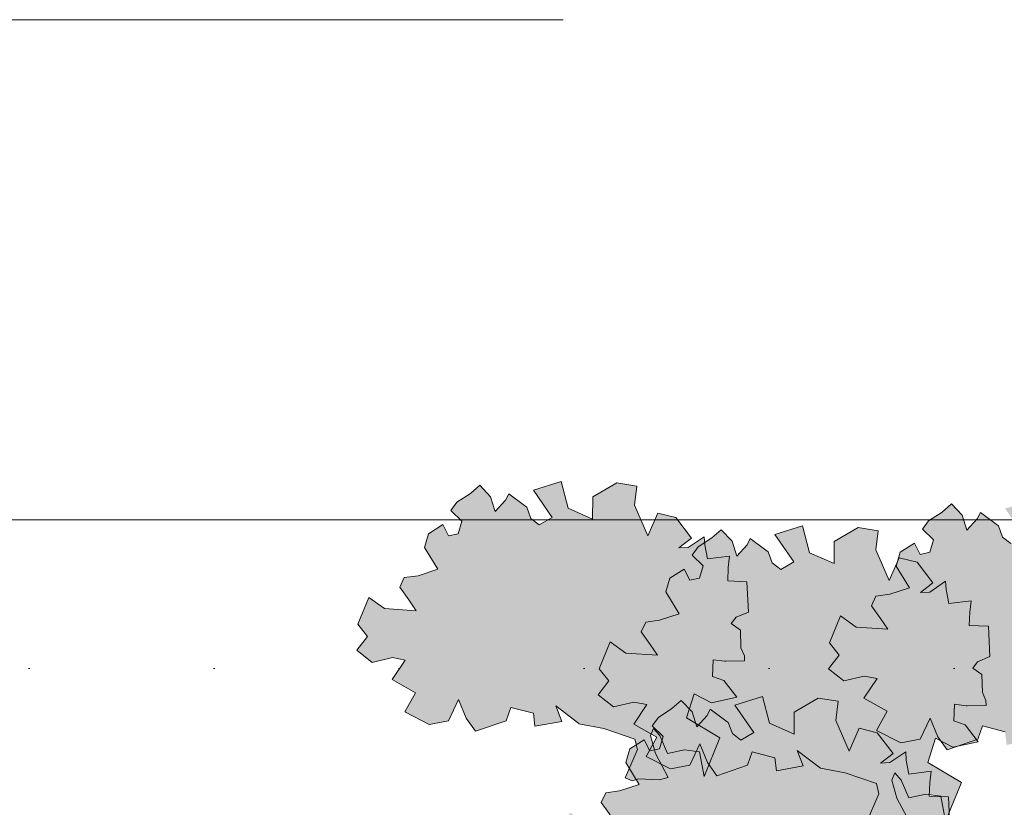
# Model space of a CAD drawing. Header units: metres. Extents: x 92403 to 95147, y 464428 to 465602.
# Tile 279 of 568: x 92435.44 to 92437.55, y 465224.59 to 465226.28. Entities that reach past the tile are written whole.
import ezdxf

# ---------------------------------------------------------------- set-up
doc = ezdxf.new("R2010")
doc.units = ezdxf.units.M
doc.linetypes.add('XX-AFBREEK', pattern=[7, 4, -1, 1, -1])
doc.layers.add('N-RO-GR-GROENSTROOK-A', color=7, linetype='CONTINUOUS', lineweight=0, true_color=0x5de817, transparency=0.7)
doc.layers.add('X-XX-AL-AFBREEKLIJN-G', color=7, linetype='XX-AFBREEK', lineweight=18)
doc.layers.add('X-XX-AL-RMB - profiel', color=7, linetype='CONTINUOUS', lineweight=9)

msp = doc.modelspace()

# ---------------------------------------------------------------- hatches: boundary and pattern name
at = {"layer": 'N-RO-GR-GROENSTROOK-A', "transparency": 33554508}
h = msp.add_hatch(color=256, dxfattribs=at)
h.dxf.hatch_style = 1
h.paths.add_polyline_path([(92436.640606, 465224.77076), (92436.693786, 465224.760625), (92436.760663, 465224.737619), (92436.76604, 465224.715624), (92436.739696, 465224.654511), (92436.754974, 465224.647925), (92436.768735, 465224.652651), (92436.812292, 465224.64986), (92436.831708, 465224.655345), (92436.804701, 465224.706418), (92436.793731, 465224.74525), (92436.800317, 465224.760528), (92436.813906, 465224.745079), (92436.830532, 465224.707007), (92436.866915, 465224.714769), (92436.899161, 465224.710461), (92436.9092, 465224.657109), (92436.943002, 465224.740169), (92436.871468, 465224.783233), (92436.887424, 465224.83507), (92436.924569, 465224.815524), (92436.979168, 465224.827428), (92436.95104, 465224.863697), (92436.926695, 465224.872312), (92436.928184, 465224.907864), (92436.953671, 465224.904903), (92436.955736, 465224.904663), (92436.995965, 465224.905547), (92436.995731, 465224.916187), (92436.988024, 465224.933245), (92436.986773, 465224.971662), (92436.96733, 465224.98557), (92436.977522, 465224.999153), (92437.004258, 465225.01034), (92437.000998, 465225.07529), (92436.95972, 465225.07702), (92436.96093, 465225.105906), (92436.963772, 465225.130272), (92436.916194, 465225.124409), (92436.910428, 465225.154373), (92436.909344, 465225.171964), (92436.87509, 465225.148915), (92436.855028, 465225.148053), (92436.882164, 465225.168782), (92436.848134, 465225.213155), (92436.809781, 465225.222619), (92436.788482, 465225.173625), (92436.759781, 465225.239641), (92436.764876, 465225.280541), (92436.72148, 465225.287597), (92436.670281, 465225.257402), (92436.669856, 465225.210021), (92436.617517, 465225.233295), (92436.602247, 465225.290892), (92436.542952, 465225.272296), (92436.583405, 465225.213644), (92436.555417, 465225.197402), (92436.537533, 465225.211245), (92436.528918, 465225.235306), (92436.523869, 465225.238922), (92436.489812, 465225.264048), (92436.483255, 465225.250313), (92436.461164, 465225.225837), (92436.451061, 465225.257816), (92436.427644, 465225.282366), (92436.407665, 465225.264872), (92436.378784, 465225.245918), (92436.365556, 465225.228142), (92436.389298, 465225.20515), (92436.381155, 465225.178387), (92436.360686, 465225.174008), (92436.348692, 465225.198079), (92436.31796, 465225.178417), (92436.308922, 465225.148942), (92436.337651, 465225.102173), (92436.295715, 465225.088218), (92436.2659, 465225.08423), (92436.256191, 465225.063556), (92436.275345, 465225.036567), (92436.291008, 465225.013127), (92436.22358, 465225.017655), (92436.189485, 465225.041867), (92436.166262, 465224.984181), (92436.187007, 465224.95791), (92436.163918, 465224.928239), (92436.196897, 465224.902241), (92436.240248, 465224.912732), (92436.268105, 465224.907244), (92436.240088, 465224.865471), (92436.289611, 465224.837078), (92436.266824, 465224.796002), (92436.31928, 465224.769319), (92436.360699, 465224.777142), (92436.382114, 465224.822726), (92436.398638, 465224.782622), (92436.418528, 465224.754554), (92436.484493, 465224.777191), (92436.494271, 465224.805718), (92436.5429, 465224.793206), (92436.546141, 465224.765049), (92436.603544, 465224.775737), (92436.590883, 465224.80874), (92436.640618, 465224.770776)])
h = msp.add_hatch(color=256, dxfattribs=at)
h.dxf.hatch_style = 1
h.paths.add_polyline_path([(92437.65243, 465224.730946), (92437.705609, 465224.720811), (92437.772487, 465224.697806), (92437.777864, 465224.67581), (92437.75152, 465224.614697), (92437.766798, 465224.608111), (92437.780558, 465224.612837), (92437.824116, 465224.610047), (92437.843531, 465224.615532), (92437.816525, 465224.666605), (92437.805555, 465224.705437), (92437.81214, 465224.720715), (92437.82573, 465224.705266), (92437.842355, 465224.667193), (92437.878739, 465224.674956), (92437.910985, 465224.670647), (92437.921024, 465224.617296), (92437.954826, 465224.700356), (92437.883292, 465224.74342), (92437.899248, 465224.795256), (92437.936393, 465224.775711), (92437.990991, 465224.787614), (92437.962864, 465224.823884), (92437.938518, 465224.832498), (92437.940008, 465224.86805), (92437.965495, 465224.86509), (92437.967559, 465224.86485), (92438.007789, 465224.865733), (92438.007555, 465224.876374), (92437.999847, 465224.893432), (92437.998596, 465224.931848), (92437.979154, 465224.945757), (92437.989346, 465224.95934), (92438.016081, 465224.970527), (92438.012822, 465225.035477), (92437.971543, 465225.037207), (92437.972754, 465225.066093), (92437.975596, 465225.090458), (92437.928017, 465225.084596), (92437.922251, 465225.11456), (92437.921168, 465225.132151), (92437.886913, 465225.109101), (92437.866852, 465225.10824), (92437.893988, 465225.128969), (92437.859958, 465225.173342), (92437.821604, 465225.182805), (92437.800306, 465225.133812), (92437.771604, 465225.199827), (92437.776699, 465225.240728), (92437.733303, 465225.247784), (92437.682105, 465225.217588), (92437.68168, 465225.170207), (92437.629341, 465225.193481), (92437.61407, 465225.251078), (92437.554776, 465225.232483), (92437.595229, 465225.17383), (92437.567241, 465225.157589), (92437.549356, 465225.171432), (92437.540742, 465225.195492), (92437.535692, 465225.199108), (92437.501636, 465225.224235), (92437.495079, 465225.210499), (92437.472988, 465225.186024), (92437.462885, 465225.218003), (92437.439467, 465225.242552), (92437.419489, 465225.225059), (92437.390607, 465225.206105), (92437.377379, 465225.188328), (92437.401122, 465225.165336), (92437.392979, 465225.138574), (92437.37251, 465225.134194), (92437.360515, 465225.158265), (92437.329783, 465225.138603), (92437.320746, 465225.109129), (92437.349474, 465225.062359), (92437.307538, 465225.048405), (92437.277724, 465225.044417), (92437.268015, 465225.023743), (92437.287169, 465224.996753), (92437.302831, 465224.973314), (92437.235403, 465224.977842), (92437.201309, 465225.002054), (92437.178086, 465224.944368), (92437.198831, 465224.918097), (92437.175741, 465224.888426), (92437.208721, 465224.862428), (92437.252072, 465224.872919), (92437.279929, 465224.867431), (92437.251912, 465224.825658), (92437.301435, 465224.797264), (92437.278648, 465224.756189), (92437.331104, 465224.729506), (92437.372522, 465224.737328), (92437.393938, 465224.782913), (92437.410462, 465224.742809), (92437.430351, 465224.714741), (92437.496317, 465224.737378), (92437.506095, 465224.765905), (92437.554723, 465224.753392), (92437.557964, 465224.725236), (92437.615367, 465224.735924), (92437.602707, 465224.768927), (92437.652442, 465224.730962)])
h = msp.add_hatch(color=256, dxfattribs=at)
h.dxf.hatch_style = 1
h.paths.add_polyline_path([(92437.158469, 465224.675212), (92437.211649, 465224.665077), (92437.278526, 465224.642071), (92437.283903, 465224.620076), (92437.257559, 465224.558963), (92437.272837, 465224.552377), (92437.286598, 465224.557103), (92437.330155, 465224.554312), (92437.349571, 465224.559797), (92437.322564, 465224.610871), (92437.311594, 465224.649702), (92437.31818, 465224.66498), (92437.331769, 465224.649531), (92437.348395, 465224.611459), (92437.384778, 465224.619221), (92437.417024, 465224.614913), (92437.427063, 465224.561561), (92437.460866, 465224.644621), (92437.389331, 465224.687685), (92437.405287, 465224.739522), (92437.442432, 465224.719976), (92437.497031, 465224.73188), (92437.468903, 465224.768149), (92437.444558, 465224.776764), (92437.446047, 465224.812316), (92437.471534, 465224.809355), (92437.473599, 465224.809115), (92437.513828, 465224.809999), (92437.513595, 465224.820639), (92437.505887, 465224.837697), (92437.504636, 465224.876114), (92437.485193, 465224.890022), (92437.495385, 465224.903605), (92437.522121, 465224.914792), (92437.518861, 465224.979742), (92437.477583, 465224.981472), (92437.478793, 465225.010358), (92437.481635, 465225.034724), (92437.434057, 465225.028862), (92437.428291, 465225.058825), (92437.427207, 465225.076416), (92437.392953, 465225.053367), (92437.372891, 465225.052505), (92437.400027, 465225.073234), (92437.365997, 465225.117607), (92437.327644, 465225.127071), (92437.306345, 465225.078077), (92437.277644, 465225.144093), (92437.282739, 465225.184993), (92437.239343, 465225.192049), (92437.188144, 465225.161854), (92437.187719, 465225.114473), (92437.135381, 465225.137747), (92437.12011, 465225.195344), (92437.060815, 465225.176748), (92437.101268, 465225.118096), (92437.07328, 465225.101854), (92437.055396, 465225.115697), (92437.046782, 465225.139758), (92437.041732, 465225.143374), (92437.007676, 465225.1685), (92437.001118, 465225.154765), (92436.979027, 465225.130289), (92436.968924, 465225.162268), (92436.945507, 465225.186818), (92436.925528, 465225.169324), (92436.896647, 465225.15037), (92436.883419, 465225.132594), (92436.907162, 465225.109602), (92436.899018, 465225.082839), (92436.878549, 465225.07846), (92436.866555, 465225.102531), (92436.835823, 465225.082869), (92436.826786, 465225.053394), (92436.855514, 465225.006625), (92436.813578, 465224.99267), (92436.783763, 465224.988682), (92436.774054, 465224.968008), (92436.793209, 465224.941019), (92436.808871, 465224.917579), (92436.741443, 465224.922107), (92436.707348, 465224.946319), (92436.684125, 465224.888633), (92436.70487, 465224.862362), (92436.681781, 465224.832691), (92436.71476, 465224.806693), (92436.758111, 465224.817184), (92436.785968, 465224.811696), (92436.757951, 465224.769923), (92436.807474, 465224.74153), (92436.784687, 465224.700455), (92436.837143, 465224.673771), (92436.878562, 465224.681594), (92436.899977, 465224.727178), (92436.916501, 465224.687074), (92436.936391, 465224.659006), (92437.002356, 465224.681643), (92437.012134, 465224.71017), (92437.060763, 465224.697658), (92437.064004, 465224.669502), (92437.121407, 465224.680189), (92437.108746, 465224.713192), (92437.158481, 465224.675228)])
h = msp.add_hatch(color=256, dxfattribs=at)
h.dxf.hatch_style = 1
h.paths.add_polyline_path([(92437.072695, 465224.308944), (92437.125875, 465224.298809), (92437.192752, 465224.275803), (92437.198129, 465224.253808), (92437.171785, 465224.192695), (92437.187063, 465224.186109), (92437.200823, 465224.190835), (92437.244381, 465224.188045), (92437.263796, 465224.193529), (92437.23679, 465224.244603), (92437.22582, 465224.283435), (92437.232405, 465224.298713), (92437.245995, 465224.283264), (92437.26262, 465224.245191), (92437.299004, 465224.252953), (92437.33125, 465224.248645), (92437.341289, 465224.195294), (92437.375091, 465224.278353), (92437.303557, 465224.321417), (92437.319513, 465224.373254), (92437.356658, 465224.353709), (92437.411256, 465224.365612), (92437.383129, 465224.401881), (92437.358783, 465224.410496), (92437.360273, 465224.446048), (92437.38576, 465224.443087), (92437.387824, 465224.442848), (92437.428054, 465224.443731), (92437.42782, 465224.454372), (92437.420112, 465224.471429), (92437.418861, 465224.509846), (92437.399419, 465224.523754), (92437.409611, 465224.537337), (92437.436346, 465224.548525), (92437.433087, 465224.613474), (92437.391808, 465224.615204), (92437.393019, 465224.64409), (92437.395861, 465224.668456), (92437.348282, 465224.662594), (92437.342516, 465224.692558), (92437.341433, 465224.710148), (92437.307178, 465224.687099), (92437.287117, 465224.686238), (92437.314253, 465224.706967), (92437.280223, 465224.75134), (92437.241869, 465224.760803), (92437.220571, 465224.711809), (92437.191869, 465224.777825), (92437.196964, 465224.818725), (92437.153568, 465224.825781), (92437.10237, 465224.795586), (92437.101945, 465224.748205), (92437.049606, 465224.771479), (92437.034335, 465224.829076), (92436.975041, 465224.81048), (92437.015494, 465224.751828), (92436.987506, 465224.735586), (92436.969621, 465224.74943), (92436.961007, 465224.77349), (92436.955957, 465224.777106), (92436.921901, 465224.802232), (92436.915344, 465224.788497), (92436.893253, 465224.764021), (92436.88315, 465224.796), (92436.859732, 465224.82055), (92436.839754, 465224.803056), (92436.810872, 465224.784102), (92436.797644, 465224.766326), (92436.821387, 465224.743334), (92436.813244, 465224.716571), (92436.792775, 465224.712192), (92436.78078, 465224.736263), (92436.750048, 465224.716601), (92436.741011, 465224.687126), (92436.769739, 465224.640357), (92436.727804, 465224.626402), (92436.697989, 465224.622414), (92436.68828, 465224.601741), (92436.707434, 465224.574751), (92436.723096, 465224.551312), (92436.655668, 465224.55584), (92436.621574, 465224.580051), (92436.598351, 465224.522365), (92436.619096, 465224.496094), (92436.596006, 465224.466423), (92436.628986, 465224.440425), (92436.672337, 465224.450916), (92436.700194, 465224.445428), (92436.672177, 465224.403655), (92436.7217, 465224.375262), (92436.698913, 465224.334187), (92436.751369, 465224.307504), (92436.792787, 465224.315326), (92436.814203, 465224.360911), (92436.830727, 465224.320807), (92436.850616, 465224.292739), (92436.916582, 465224.315376), (92436.92636, 465224.343902), (92436.974988, 465224.33139), (92436.978229, 465224.303234), (92437.035632, 465224.313922), (92437.022972, 465224.346924), (92437.072707, 465224.30896)])
at = {"layer": 'X-XX-AL-RMB - profiel', "true_color": 0x1a4a17, "transparency": 33554687}
h = msp.add_hatch(dxfattribs=at)
h.set_pattern_fill('AGR-GRAS_SPORTVELD', color=99, scale=0.5, pattern_type=2)
h.set_pattern_definition([(0, (-2044.0062, 1725.29212), (0.1984375, 0.396875), [0, -0.396875])])
h.paths.add_polyline_path([(92438.365593, 465225.208142), (92431.769312, 465225.208142), (92431.769312, 465221.342343), (92438.365593, 465221.342343)])

# ---------------------------------------------------------------- linework, layer by layer
at = {"layer": 'X-XX-AL-AFBREEKLIJN-G', "color": 251, "flags": 128}
msp.add_lwpolyline([(92450.606402, 465226.281889), (92423.539312, 465226.281889)], dxfattribs=at)
at = {"layer": 'X-XX-AL-RMB - profiel', "color": 251}
msp.add_lwpolyline([(92436.640606, 465224.77076), (92436.693786, 465224.760625), (92436.760663, 465224.737619), (92436.76604, 465224.715624), (92436.739696, 465224.654511), (92436.754974, 465224.647925), (92436.768735, 465224.652651), (92436.812292, 465224.64986), (92436.831708, 465224.655345), (92436.804701, 465224.706418), (92436.793731, 465224.74525), (92436.800317, 465224.760528), (92436.813906, 465224.745079), (92436.830532, 465224.707007), (92436.866915, 465224.714769), (92436.899161, 465224.710461), (92436.9092, 465224.657109), (92436.943002, 465224.740169), (92436.871468, 465224.783233), (92436.887424, 465224.83507), (92436.924569, 465224.815524), (92436.979168, 465224.827428), (92436.95104, 465224.863697), (92436.926695, 465224.872312), (92436.928184, 465224.907864), (92436.953671, 465224.904903), (92436.955736, 465224.904663), (92436.995965, 465224.905547), (92436.995731, 465224.916187), (92436.988024, 465224.933245), (92436.986773, 465224.971662), (92436.96733, 465224.98557), (92436.977522, 465224.999153), (92437.004258, 465225.01034), (92437.000998, 465225.07529), (92436.95972, 465225.07702), (92436.96093, 465225.105906), (92436.963772, 465225.130272), (92436.916194, 465225.124409), (92436.910428, 465225.154373), (92436.909344, 465225.171964), (92436.87509, 465225.148915), (92436.855028, 465225.148053), (92436.882164, 465225.168782), (92436.848134, 465225.213155), (92436.809781, 465225.222619), (92436.788482, 465225.173625), (92436.759781, 465225.239641), (92436.764876, 465225.280541), (92436.72148, 465225.287597), (92436.670281, 465225.257402), (92436.669856, 465225.210021), (92436.617517, 465225.233295), (92436.602247, 465225.290892), (92436.542952, 465225.272296), (92436.583405, 465225.213644), (92436.555417, 465225.197402), (92436.537533, 465225.211245), (92436.528918, 465225.235306), (92436.523869, 465225.238922), (92436.489812, 465225.264048), (92436.483255, 465225.250313), (92436.461164, 465225.225837), (92436.451061, 465225.257816), (92436.427644, 465225.282366), (92436.407665, 465225.264872), (92436.378784, 465225.245918), (92436.365556, 465225.228142), (92436.389298, 465225.20515), (92436.381155, 465225.178387), (92436.360686, 465225.174008), (92436.348692, 465225.198079), (92436.31796, 465225.178417), (92436.308922, 465225.148942), (92436.337651, 465225.102173), (92436.295715, 465225.088218), (92436.2659, 465225.08423), (92436.256191, 465225.063556), (92436.275345, 465225.036567), (92436.291008, 465225.013127), (92436.22358, 465225.017655), (92436.189485, 465225.041867), (92436.166262, 465224.984181), (92436.187007, 465224.95791), (92436.163918, 465224.928239), (92436.196897, 465224.902241), (92436.240248, 465224.912732), (92436.268105, 465224.907244), (92436.240088, 465224.865471), (92436.289611, 465224.837078), (92436.266824, 465224.796002), (92436.31928, 465224.769319), (92436.360699, 465224.777142), (92436.382114, 465224.822726), (92436.398638, 465224.782622), (92436.418528, 465224.754554), (92436.484493, 465224.777191), (92436.494271, 465224.805718), (92436.5429, 465224.793206), (92436.546141, 465224.765049), (92436.603544, 465224.775737), (92436.590883, 465224.80874), (92436.640618, 465224.770776)], close=True, dxfattribs=at)
for points in [[(92437.567241, 465225.157589), (92437.549356, 465225.171432), (92437.540742, 465225.195492), (92437.535692, 465225.199108), (92437.501636, 465225.224235), (92437.495079, 465225.210499), (92437.472988, 465225.186024), (92437.462885, 465225.218003), (92437.439467, 465225.242552), (92437.419489, 465225.225059), (92437.390607, 465225.206105), (92437.377379, 465225.188328), (92437.401122, 465225.165336), (92437.392979, 465225.138574), (92437.37251, 465225.134194), (92437.360515, 465225.158265), (92437.329783, 465225.138603), (92437.320746, 465225.109129), (92437.349474, 465225.062359), (92437.307538, 465225.048405), (92437.277724, 465225.044417), (92437.268015, 465225.023743), (92437.287169, 465224.996753), (92437.302831, 465224.973314), (92437.235403, 465224.977842), (92437.201309, 465225.002054), (92437.178086, 465224.944368), (92437.198831, 465224.918097), (92437.175741, 465224.888426), (92437.208721, 465224.862428), (92437.252072, 465224.872919), (92437.279929, 465224.867431), (92437.251912, 465224.825658), (92437.301435, 465224.797264), (92437.278648, 465224.756189), (92437.331104, 465224.729506), (92437.372522, 465224.737328), (92437.393938, 465224.782913), (92437.410462, 465224.742809), (92437.430351, 465224.714741), (92437.496317, 465224.737378), (92437.506095, 465224.765905), (92437.554723, 465224.753392)], [(92437.349571, 465224.559797), (92437.322564, 465224.610871), (92437.311594, 465224.649702), (92437.31818, 465224.66498), (92437.331769, 465224.649531), (92437.348395, 465224.611459), (92437.384778, 465224.619221), (92437.417024, 465224.614913), (92437.427063, 465224.561561), (92437.460866, 465224.644621), (92437.389331, 465224.687685), (92437.405287, 465224.739522), (92437.442432, 465224.719976), (92437.497031, 465224.73188), (92437.468903, 465224.768149), (92437.444558, 465224.776764), (92437.446047, 465224.812316), (92437.471534, 465224.809355), (92437.473599, 465224.809115), (92437.513828, 465224.809999), (92437.513595, 465224.820639), (92437.505887, 465224.837697), (92437.504636, 465224.876114), (92437.485193, 465224.890022), (92437.495385, 465224.903605), (92437.522121, 465224.914792), (92437.518861, 465224.979742), (92437.477583, 465224.981472), (92437.478793, 465225.010358), (92437.481635, 465225.034724), (92437.434057, 465225.028862), (92437.428291, 465225.058825), (92437.427207, 465225.076416), (92437.392953, 465225.053367), (92437.372891, 465225.052505), (92437.400027, 465225.073234), (92437.365997, 465225.117607), (92437.327644, 465225.127071), (92437.306345, 465225.078077), (92437.277644, 465225.144093), (92437.282739, 465225.184993), (92437.239343, 465225.192049), (92437.188144, 465225.161854), (92437.187719, 465225.114473), (92437.135381, 465225.137747), (92437.12011, 465225.195344), (92437.060815, 465225.176748), (92437.101268, 465225.118096), (92437.07328, 465225.101854), (92437.055396, 465225.115697), (92437.046782, 465225.139758), (92437.041732, 465225.143374), (92437.007676, 465225.1685), (92437.001118, 465225.154765), (92436.979027, 465225.130289), (92436.968924, 465225.162268), (92436.945507, 465225.186818), (92436.925528, 465225.169324), (92436.896647, 465225.15037), (92436.883419, 465225.132594), (92436.907162, 465225.109602), (92436.899018, 465225.082839), (92436.878549, 465225.07846), (92436.866555, 465225.102531), (92436.835823, 465225.082869), (92436.826786, 465225.053394), (92436.855514, 465225.006625), (92436.813578, 465224.99267), (92436.783763, 465224.988682), (92436.774054, 465224.968008), (92436.793209, 465224.941019), (92436.808871, 465224.917579), (92436.741443, 465224.922107), (92436.707348, 465224.946319), (92436.684125, 465224.888633), (92436.70487, 465224.862362), (92436.681781, 465224.832691), (92436.71476, 465224.806693), (92436.758111, 465224.817184), (92436.785968, 465224.811696), (92436.757951, 465224.769923), (92436.807474, 465224.74153), (92436.784687, 465224.700455), (92436.837143, 465224.673771), (92436.878562, 465224.681594), (92436.899977, 465224.727178), (92436.916501, 465224.687074), (92436.936391, 465224.659006), (92437.002356, 465224.681643), (92437.012134, 465224.71017), (92437.060763, 465224.697658), (92437.064004, 465224.669502), (92437.121407, 465224.680189), (92437.108746, 465224.713192), (92437.158481, 465224.675228), (92437.158469, 465224.675212), (92437.211649, 465224.665077), (92437.278526, 465224.642071), (92437.283903, 465224.620076), (92437.257559, 465224.558963)], [(92437.436346, 465224.548525), (92437.433087, 465224.613474), (92437.391808, 465224.615204), (92437.393019, 465224.64409), (92437.395861, 465224.668456), (92437.348282, 465224.662594), (92437.342516, 465224.692558), (92437.341433, 465224.710148), (92437.307178, 465224.687099), (92437.287117, 465224.686238), (92437.314253, 465224.706967), (92437.280223, 465224.75134), (92437.241869, 465224.760803), (92437.220571, 465224.711809), (92437.191869, 465224.777825), (92437.196964, 465224.818725), (92437.153568, 465224.825781), (92437.10237, 465224.795586), (92437.101945, 465224.748205), (92437.049606, 465224.771479), (92437.034335, 465224.829076), (92436.975041, 465224.81048), (92437.015494, 465224.751828), (92436.987506, 465224.735586), (92436.969621, 465224.74943), (92436.961007, 465224.77349), (92436.955957, 465224.777106), (92436.921901, 465224.802232), (92436.915344, 465224.788497), (92436.893253, 465224.764021), (92436.88315, 465224.796), (92436.859732, 465224.82055), (92436.839754, 465224.803056), (92436.810872, 465224.784102), (92436.797644, 465224.766326), (92436.821387, 465224.743334), (92436.813244, 465224.716571), (92436.792775, 465224.712192), (92436.78078, 465224.736263), (92436.750048, 465224.716601), (92436.741011, 465224.687126), (92436.769739, 465224.640357), (92436.727804, 465224.626402), (92436.697989, 465224.622414), (92436.68828, 465224.601741), (92436.707434, 465224.574751)]]:
    msp.add_lwpolyline(points, dxfattribs=at)
at = {"layer": 'X-XX-AL-RMB - profiel'}
msp.add_lwpolyline([(92452.106427, 465225.208142), (92421.377967, 465225.208142), (92421.377967, 465221.342343), (92452.106427, 465221.342343)], close=True, dxfattribs=at)

doc.saveas('drawing.dxf')
